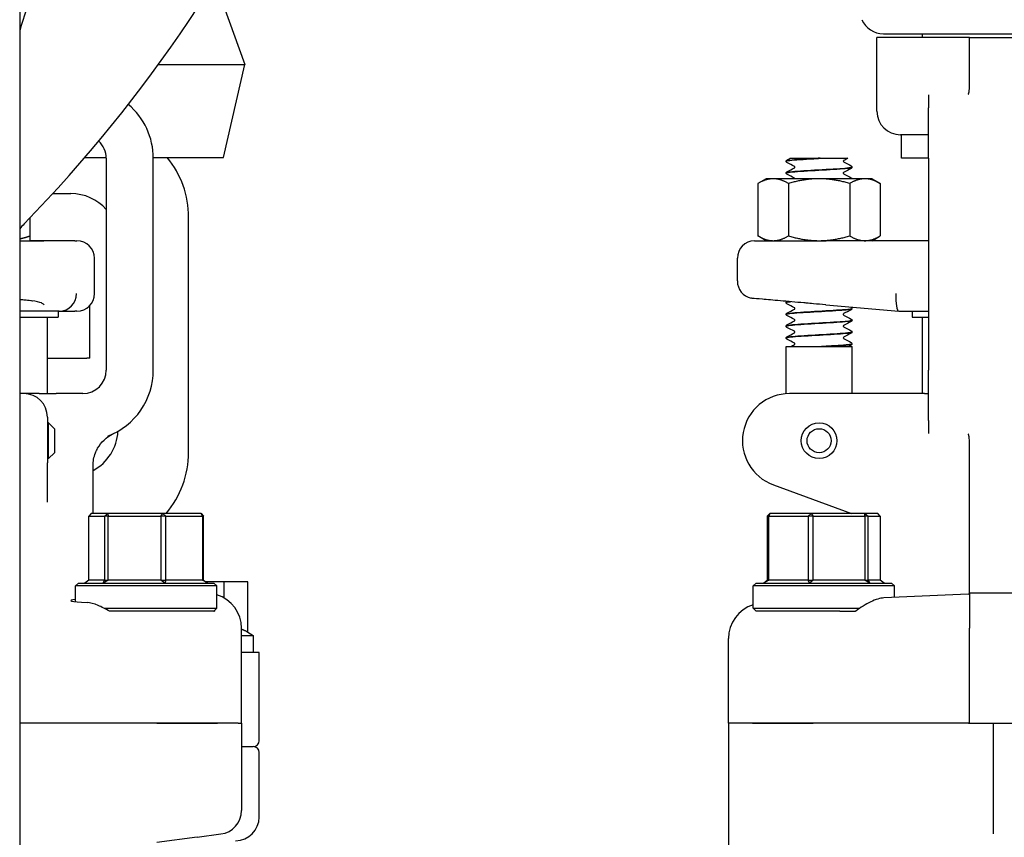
# Model space of a CAD drawing. Header units: inches. Extents: x 24 to 1128, y -69 to 748.
# Tile 516 of 656: x 768.66 to 773.89, y 300.81 to 305.16. Entities that reach past the tile are written whole.
import ezdxf

# ---------------------------------------------------------------- set-up
doc = ezdxf.new("R2010")
doc.units = ezdxf.units.IN
doc.header["$LTSCALE"] = 32
doc.header["$MEASUREMENT"] = 0
doc.layers.add('Visible (ANSI)', color=7, linetype='Continuous', lineweight=30)

msp = doc.modelspace()

# ---------------------------------------------------------------- linework, layer by layer
at = {"layer": 'Visible (ANSI)'}
for p, q in [((768.65563, 311.10867), (768.65563, 295.35867)), ((769.73905, 305.23367), (769.85225, 304.9201)), ((773.69682, 305.06267), (773.21048, 305.06267)), ((773.21048, 304.67117), (773.21048, 305.06267)), ((773.24465, 305.08267), (774.41135, 305.08267)), ((773.45298, 305.06267), (773.45298, 305.08267)), ((773.70298, 305.06267), (773.69682, 305.06267)), ((773.70298, 304.92871), (773.70298, 305.06267)), ((773.70298, 305.06267), (773.95298, 305.06267)), ((769.3926, 304.9201), (769.85225, 304.9201)), ((769.73905, 304.42542), (769.85225, 304.9201)), ((773.70298, 304.83622), (773.70298, 304.92871)), ((773.48423, 304.75785), (773.48423, 304.68976)), ((773.48423, 304.42117), (773.48423, 304.68976)), ((773.48423, 304.54617), (773.33548, 304.54617)), ((773.34048, 304.42117), (773.34048, 304.54617)), ((769.00136, 304.42542), (769.1154, 304.42542)), ((769.11548, 304.42117), (769.11548, 303.29617)), ((769.36545, 304.42542), (769.73905, 304.42542)), ((769.36548, 303.29617), (769.36548, 304.42117)), ((772.74997, 304.42117), (772.81707, 304.42117)), ((772.81707, 304.42117), (772.898, 304.42117)), ((772.90891, 304.42117), (772.898, 304.42117)), ((772.90891, 304.42117), (772.9897, 304.42117)), ((772.9897, 304.42117), (773.05608, 304.42117)), ((773.48423, 304.42117), (773.34048, 304.42117)), ((773.48423, 304.42117), (773.48423, 303.29617)), ((772.72798, 304.40519), (772.72798, 304.40581)), ((773.07798, 304.37391), (773.07798, 304.37453)), ((772.72798, 304.34263), (772.72798, 304.34325)), ((772.62148, 304.31267), (772.57793, 304.28753)), ((772.57793, 304.28753), (772.57793, 304.00881)), ((772.65919, 304.31267), (772.62148, 304.31267)), ((772.90298, 304.31267), (772.65919, 304.31267)), ((772.74045, 304.28753), (772.74045, 304.00881)), ((773.14676, 304.31267), (772.90298, 304.31267)), ((773.0655, 304.28753), (773.0655, 304.00881)), ((773.18448, 304.31267), (773.14676, 304.31267)), ((773.18448, 304.31267), (773.22802, 304.28753)), ((773.22802, 304.28753), (773.22802, 304.00881)), ((768.83128, 304.23367), (768.92798, 304.23367)), ((769.55298, 302.85867), (769.55298, 304.10867)), ((768.70948, 304.10376), (768.70948, 304.00881)), ((772.62148, 303.98367), (772.57793, 304.00881)), ((773.18448, 303.98367), (773.22802, 304.00881)), ((768.65563, 303.98367), (768.70948, 303.98367)), ((768.78404, 303.98367), (768.7095, 303.98367)), ((768.94781, 303.98367), (768.78404, 303.98367)), ((768.94781, 303.98367), (768.95923, 303.98367)), ((772.62148, 303.98367), (772.65919, 303.98367)), ((772.65919, 303.98367), (772.90298, 303.98367)), ((772.75049, 303.9835), (772.75081, 303.98367)), ((772.90298, 303.98367), (772.94135, 303.98367)), ((772.90571, 303.98367), (772.90436, 303.98359)), ((772.91588, 303.98363), (772.9166, 303.98367)), ((773.48423, 303.98367), (772.94135, 303.98367)), ((769.05298, 303.70242), (769.05298, 303.88992)), ((772.46873, 303.76958), (772.46873, 303.88992)), ((769.02798, 303.35867), (769.02798, 303.63868)), ((772.72798, 303.65444), (772.72798, 303.65506)), ((772.73219, 303.66109), (772.73231, 303.66116)), ((772.9394, 303.64249), (773.32581, 303.60868)), ((768.8651, 303.60867), (768.65563, 303.60867)), ((768.85923, 303.60867), (768.85923, 303.57742)), ((768.8651, 303.60867), (768.94781, 303.60867)), ((768.95923, 303.60867), (768.94781, 303.60867)), ((772.72798, 303.59188), (772.72798, 303.5925)), ((773.07798, 303.62316), (773.07798, 303.62378)), ((773.32598, 303.60867), (773.32581, 303.60868)), ((773.32598, 303.60867), (773.48423, 303.60867)), ((773.39673, 303.60867), (773.39673, 303.57742)), ((768.65563, 303.57742), (768.85923, 303.57742)), ((768.80298, 303.17117), (768.80298, 303.57742)), ((773.07798, 303.5606), (773.07798, 303.56122)), ((773.39673, 303.57742), (773.48423, 303.57742)), ((773.45298, 303.17117), (773.45298, 303.57742)), ((772.72798, 303.52932), (772.72798, 303.52994)), ((773.07798, 303.49803), (773.07798, 303.49866)), ((772.72798, 303.46675), (772.72798, 303.46737)), ((773.07798, 303.43547), (773.07798, 303.43609)), ((772.72798, 303.42117), (773.07798, 303.42117)), ((772.72798, 303.17053), (772.72798, 303.42117)), ((772.92642, 303.42117), (772.91556, 303.42117)), ((773.07798, 303.17117), (773.07798, 303.42117)), ((768.80298, 303.35867), (769.01259, 303.35867)), ((769.02798, 303.35867), (769.01259, 303.35867)), ((773.48423, 303.02758), (773.48423, 303.29617)), ((768.67798, 303.17117), (768.65563, 303.17117)), ((768.75963, 303.17117), (768.67798, 303.17117)), ((768.75963, 303.17117), (768.84856, 303.17117)), ((768.99048, 303.17117), (768.84856, 303.17117)), ((773.27906, 303.17117), (772.7458, 303.17117)), ((773.46388, 303.17117), (773.27906, 303.17117)), ((773.46388, 303.17117), (773.48423, 303.17117)), ((768.80298, 303.04617), (768.80298, 302.80371)), ((768.80923, 303.01617), (768.80298, 303.01617)), ((768.80923, 302.82617), (768.80923, 303.01617)), ((768.84048, 302.98492), (768.80923, 303.01617)), ((773.48423, 303.02758), (773.48423, 302.95949)), ((768.84048, 302.98492), (768.84048, 302.85742)), ((768.84048, 302.85742), (768.80923, 302.82617)), ((773.70298, 302.78863), (773.70298, 302.88112)), ((768.80923, 302.82617), (768.80298, 302.82617)), ((768.80298, 302.59405), (768.80298, 302.80371)), ((769.04548, 302.53492), (769.04548, 302.78863)), ((773.70298, 302.3614), (773.70298, 302.78863)), ((772.66029, 302.68625), (773.07606, 302.53492)), ((769.03618, 302.53492), (769.02317, 302.51929)), ((769.02317, 302.18054), (769.02317, 302.51929)), ((769.02317, 302.51929), (769.10674, 302.51929)), ((769.12362, 302.53492), (769.03618, 302.53492)), ((769.10674, 302.51929), (769.12362, 302.53492)), ((769.12653, 302.51929), (769.10674, 302.51929)), ((769.10674, 302.51929), (769.10674, 302.18054)), ((769.12362, 302.53492), (769.12653, 302.51929)), ((769.41541, 302.53492), (769.12362, 302.53492)), ((769.12653, 302.18054), (769.12653, 302.51929)), ((769.12653, 302.51929), (769.40545, 302.51929)), ((769.40545, 302.51929), (769.41541, 302.53492)), ((769.43134, 302.51929), (769.40545, 302.51929)), ((769.40545, 302.51929), (769.40545, 302.18054)), ((769.41541, 302.53492), (769.43134, 302.51929)), ((769.61977, 302.53492), (769.41541, 302.53492)), ((769.43134, 302.18054), (769.43134, 302.51929)), ((769.43134, 302.51929), (769.62669, 302.51929)), ((769.62669, 302.51929), (769.61977, 302.53492)), ((769.61977, 302.53492), (769.63279, 302.51929)), ((769.63279, 302.51929), (769.62669, 302.51929)), ((769.62669, 302.51929), (769.62669, 302.18054)), ((769.63279, 302.18054), (769.63279, 302.51929)), ((772.62779, 302.51929), (772.64152, 302.53492)), ((772.63569, 302.51929), (772.62779, 302.51929)), ((772.62779, 302.51929), (772.62779, 302.18054)), ((772.64152, 302.53492), (772.63569, 302.51929)), ((772.63569, 302.18054), (772.63569, 302.51929)), ((772.63569, 302.51929), (772.84498, 302.51929)), ((772.86047, 302.53492), (772.64152, 302.53492)), ((772.84498, 302.51929), (772.86047, 302.53492)), ((772.87135, 302.51929), (772.84498, 302.51929)), ((772.84498, 302.51929), (772.84498, 302.18054)), ((772.86047, 302.53492), (772.87135, 302.51929)), ((773.14692, 302.53492), (772.86047, 302.53492)), ((772.87135, 302.18054), (772.87135, 302.51929)), ((772.87135, 302.51929), (773.14517, 302.51929)), ((773.14517, 302.51929), (773.14692, 302.53492)), ((773.16363, 302.51929), (773.14517, 302.51929)), ((773.14517, 302.51929), (773.14517, 302.18054)), ((773.14692, 302.53492), (773.16363, 302.51929)), ((773.21443, 302.53492), (773.14692, 302.53492)), ((773.16363, 302.18054), (773.16363, 302.51929)), ((773.16363, 302.51929), (773.22817, 302.51929)), ((773.22817, 302.51929), (773.21443, 302.53492)), ((773.22817, 302.51929), (773.22817, 302.18054)), ((773.70298, 302.11603), (773.70298, 302.3614)), ((769.02317, 302.18054), (769.00103, 302.16492)), ((769.10674, 302.18054), (769.02317, 302.18054)), ((769.09899, 302.16492), (769.10674, 302.18054)), ((769.12653, 302.18054), (769.09899, 302.16492)), ((769.10674, 302.18054), (769.12653, 302.18054)), ((769.40545, 302.18054), (769.12653, 302.18054)), ((769.42594, 302.16492), (769.40545, 302.18054)), ((769.40545, 302.18054), (769.43134, 302.18054)), ((769.43134, 302.18054), (769.42594, 302.16492)), ((769.62669, 302.18054), (769.43134, 302.18054)), ((769.65493, 302.16492), (769.62669, 302.18054)), ((769.62669, 302.18054), (769.63279, 302.18054)), ((769.63279, 302.18054), (769.65493, 302.16492)), ((769.74177, 302.17117), (769.64607, 302.17117)), ((769.74177, 302.08534), (769.74177, 302.17117)), ((769.86807, 302.17117), (769.74177, 302.17117)), ((769.86807, 301.90307), (769.86807, 302.17117)), ((772.60701, 302.16492), (772.62779, 302.18054)), ((772.63569, 302.18054), (772.60701, 302.16492)), ((772.62779, 302.18054), (772.63569, 302.18054)), ((772.84498, 302.18054), (772.63569, 302.18054)), ((772.85233, 302.16492), (772.84498, 302.18054)), ((772.84498, 302.18054), (772.87135, 302.18054)), ((772.87135, 302.18054), (772.85233, 302.16492)), ((773.14517, 302.18054), (772.87135, 302.18054)), ((773.1733, 302.16492), (773.14517, 302.18054)), ((773.14517, 302.18054), (773.16363, 302.18054)), ((773.16363, 302.18054), (773.1733, 302.16492)), ((773.22817, 302.18054), (773.16363, 302.18054)), ((773.24894, 302.16492), (773.22817, 302.18054)), ((768.9686, 302.16492), (768.95298, 302.14929)), ((769.70298, 302.14929), (768.95298, 302.14929)), ((768.95298, 302.06614), (768.95298, 302.14929)), ((768.9686, 302.16492), (769.68735, 302.16492)), ((769.68735, 302.16492), (769.70298, 302.14929)), ((769.70298, 302.03054), (769.70298, 302.14929)), ((772.5686, 302.16492), (772.55298, 302.14929)), ((773.30298, 302.14929), (772.55298, 302.14929)), ((772.55298, 302.03054), (772.55298, 302.14929)), ((772.5686, 302.16492), (773.28735, 302.16492)), ((773.28735, 302.16492), (773.30298, 302.14929)), ((773.30298, 302.08842), (773.30298, 302.14929)), ((773.6955, 302.10543), (773.24732, 302.08601)), ((773.70287, 302.11117), (773.7027, 302.11117)), ((773.95308, 302.11117), (773.70287, 302.11117)), ((773.70298, 302.11062), (773.70298, 301.92457)), ((769.10485, 302.03054), (769.70298, 302.03054)), ((769.68735, 302.01492), (769.20925, 302.01492)), ((769.68735, 302.01492), (769.70298, 302.03054)), ((769.68735, 302.01492), (769.69105, 302.01492)), ((772.55298, 302.03054), (773.11829, 302.03054)), ((772.5686, 302.01492), (772.55298, 302.03054)), ((773.0138, 302.01492), (772.5686, 302.01492)), ((773.0138, 302.01492), (773.09584, 302.01492)), ((769.83423, 301.42117), (769.83423, 301.92457)), ((773.70298, 301.42117), (773.70298, 301.92457)), ((769.83423, 301.88653), (769.89673, 301.88653)), ((769.86807, 301.90307), (769.89673, 301.88653)), ((769.89673, 301.88653), (769.89673, 301.79617)), ((772.42173, 301.42117), (772.42173, 301.87061)), ((769.92798, 301.79617), (769.83423, 301.79617)), ((769.92798, 301.32742), (769.92798, 301.79617)), ((769.38464, 301.42117), (768.65563, 301.42117)), ((769.38464, 301.42117), (768.65563, 301.42117)), ((769.70688, 301.42117), (769.38464, 301.42117)), ((769.38464, 301.42117), (769.70688, 301.42117)), ((769.81668, 301.42117), (769.70688, 301.42117)), ((769.81668, 301.42117), (769.70688, 301.42117)), ((769.81668, 301.42117), (769.82443, 301.42117)), ((769.82443, 301.42117), (769.83423, 301.42117)), ((769.83423, 301.42117), (769.83423, 300.95594)), ((772.54908, 301.42117), (772.42173, 301.42117)), ((772.42173, 301.42117), (772.42173, 300.6448)), ((772.54908, 301.42117), (772.42173, 301.42117)), ((772.87131, 301.42117), (772.54908, 301.42117)), ((772.54908, 301.42117), (772.87131, 301.42117)), ((773.69619, 301.42117), (772.87131, 301.42117)), ((773.69619, 301.42117), (772.87131, 301.42117)), ((773.69619, 301.42117), (773.70298, 301.42117)), ((773.70298, 301.42117), (773.95298, 301.42117)), ((773.82798, 301.42117), (773.82798, 300.95594)), ((769.83423, 301.29617), (769.89673, 301.29617)), ((769.92798, 300.92117), (769.92798, 301.26492)), ((773.82798, 300.95594), (773.82798, 300.83172)), ((769.59928, 300.81524), (769.38446, 300.78696)), ((769.59928, 300.81524), (769.72444, 300.83172))]:
    msp.add_line(p, q, dxfattribs=at)
for radius in [0.095, 0.06375]:
    msp.add_circle((772.90298, 302.92117), radius, dxfattribs=at)
for centre, radius, start, end in [((763.03505, 309.54617), 7.8625, 315.882405, 356.353929), ((773.24461, 305.20767), 0.125, 203.57818, 270), ((768.99048, 304.42117), 0.375, 0, 49.81504), ((773.33548, 304.67117), 0.125, 180, 270), ((768.99048, 304.42117), 0.125, 0, 47.22647), ((769.05298, 304.10867), 0.5, 0, 39.3082), ((768.92798, 303.98367), 0.25, 41.40962, 90), ((769.39755, 303.37669), 1, 135.8824, 137.89527), ((768.95923, 303.88992), 0.09375, 0, 90), ((772.56248, 303.88992), 0.09375, 91.88915, 180), ((772.56248, 303.76958), 0.09375, 180, 257.63495), ((768.95923, 303.70242), 0.09375, 270, 0), ((768.99048, 303.29617), 0.125, 270, 0), ((768.99048, 303.29617), 0.375, 290.89571, 0), ((768.67798, 303.04617), 0.125, 0, 90), ((772.7458, 302.92117), 0.25, 90, 250), ((768.92798, 302.98367), 0.25, 298.0343, 357.14822), ((769.05298, 302.85867), 0.5, 319.64662, 0), ((773.69516, 302.11323), 0.00781, 272.48126, 344.67631), ((769.89673, 301.32742), 0.03125, 270, 0), ((769.89673, 301.26492), 0.03125, 0, 90), ((769.80298, 300.92117), 0.125, 270, 0)]:
    msp.add_arc(centre, radius, start, end, dxfattribs=at)
for centre, major_axis, ratio, start_param, end_param in [((768.86596, 303.70242), (0.01834, 0.09202), 0.976791, 3.3518573, 4.9046798), ((773.33007, 303.70242), (0.00409, 0.09375), 0.2058405, 1.5797833, 3.1326057), ((768.63927, 303.70242), (0.24503, -0.08795), 0.1325254, 5.9294735, 5.9474474), ((769.32798, 302.07217), (0.4, 0), 0.0433333, 2.7861715, 3.8079831), ((769.64507, 301.92349), (-0.18003, -0.0586), 0.9903423, 2.829736, 4.0894164), ((772.61088, 301.87075), (-0.18898, -0.00819), 0.9912393, 4.9805775, 6.240258), ((769.70812, 300.95565), (-0.12504, -0.01646), 0.991106, 1.5707963, 3.0118441)]:
    msp.add_ellipse(centre, major_axis=major_axis, ratio=ratio, start_param=start_param, end_param=end_param, dxfattribs=at)
for points, knots in [([(768.86061, 305.78475), (768.83896, 305.70365), (768.81594, 305.62291), (768.74757, 305.39199), (768.7008, 305.2445), (768.65562, 305.0995)], [17.2484823, 17.2484823, 17.2484823, 17.2484823, 17.8546317, 17.8546317, 18.9869945, 18.9869945, 18.9869945, 18.9869945]), ([(773.69718, 304.76319), (773.69741, 304.76364), (773.69759, 304.76409), (773.69933, 304.76851), (773.70074, 304.77679), (773.70261, 304.8039), (773.70298, 304.81925), (773.70298, 304.83622)], [0.01028684, 0.01028684, 0.01028684, 0.01028684, 0.01590204, 0.01590204, 0.08584187, 0.08584187, 0.15193376, 0.15193376, 0.15193376, 0.15193376]), ([(773.69516, 304.75953), (773.69519, 304.75958), (773.69522, 304.75962), (773.6959, 304.76081), (773.69655, 304.76199), (773.69718, 304.76319)], [-0.566346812, -0.566346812, -0.566346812, -0.566346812, -0.565454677, -0.565454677, -0.542430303, -0.542430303, -0.542430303, -0.542430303]), ([(772.898, 304.42117), (772.84376, 304.41808), (772.79093, 304.41499), (772.75975, 304.41191), (772.73923, 304.40988), (772.72841, 304.40784), (772.72825, 304.40581)], [0.0284489, 0.0284489, 0.0284489, 0.0284489, 0.9586618, 0.9586618, 0.9586618, 1.5707963, 1.5707963, 1.5707963, 1.5707963]), ([(772.7283, 304.40516), (772.72825, 304.40679), (772.73494, 304.40841), (772.74828, 304.41004), (772.77346, 304.4131), (772.82174, 304.41616), (772.87489, 304.41923), (772.88613, 304.41987), (772.89754, 304.42052), (772.90891, 304.42117)], [-7.8566906, -7.8566906, -7.8566906, -7.8566906, -7.3674505, -7.3674505, -7.3674505, -6.4443529, -6.4443529, -6.4443529, -6.2492664, -6.2492664, -6.2492664, -6.2492664]), ([(772.72798, 304.40584), (772.72804, 304.40712), (772.72851, 304.40832), (772.72962, 304.40997), (772.73021, 304.41052), (772.73125, 304.41132), (772.73172, 304.4116), (772.73219, 304.41184)], [0, 0, 0, 0, 0.017960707, 0.017960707, 0.035135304, 0.035135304, 0.051182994, 0.051182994, 0.051182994, 0.051182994]), ([(772.73219, 304.39916), (772.73147, 304.39953), (772.73071, 304.39999), (772.72947, 304.40127), (772.72903, 304.40183), (772.72829, 304.40329), (772.72802, 304.40421), (772.72798, 304.40516)], [0, 0, 0, 0, 0.024898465, 0.024898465, 0.037820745, 0.037820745, 0.051208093, 0.051208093, 0.051208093, 0.051208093]), ([(772.72819, 304.3426), (772.72806, 304.34347), (772.72992, 304.34435), (772.73386, 304.34522), (772.74817, 304.34838), (772.78968, 304.35155), (772.84179, 304.35471), (772.89273, 304.35781), (772.95251, 304.3609), (772.99814, 304.36399), (773.04356, 304.36707), (773.07389, 304.37015), (773.07757, 304.37323), (773.07784, 304.37346), (773.07797, 304.37368), (773.07795, 304.37391)], [-14.139876, -14.139876, -14.139876, -14.139876, -13.877024, -13.877024, -13.877024, -12.9235543, -12.9235543, -12.9235543, -11.9914333, -11.9914333, -11.9914333, -11.0635915, -11.0635915, -11.0635915, -10.9955743, -10.9955743, -10.9955743, -10.9955743]), ([(773.07797, 304.37456), (773.07801, 304.37158), (773.05339, 304.36861), (773.01267, 304.36564), (772.97046, 304.36255), (772.91195, 304.35947), (772.85948, 304.35639), (772.80702, 304.35331), (772.76185, 304.35023), (772.7412, 304.34714), (772.7325, 304.34585), (772.72824, 304.34455), (772.72829, 304.34325)], [4.70968, 4.70968, 4.70968, 4.70968, 5.6057508, 5.6057508, 5.6057508, 6.5343927, 6.5343927, 6.5343927, 7.4627822, 7.4627822, 7.4627822, 7.8539816, 7.8539816, 7.8539816, 7.8539816]), ([(772.77431, 304.37422), (772.77431, 304.37543), (772.77381, 304.37655), (772.77302, 304.37762), (772.77273, 304.37784), (772.77253, 304.37799), (772.77249, 304.37801), (772.77249, 304.37801)], [0, 0, 0, 0, 0.02017106, 0.02017106, 0.036592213, 0.036592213, 0.045399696, 0.045399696, 0.045399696, 0.045399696]), ([(772.77252, 304.37045), (772.77258, 304.37048), (772.77275, 304.3706), (772.77326, 304.37113), (772.77357, 304.37152), (772.77411, 304.37265), (772.77431, 304.37343), (772.77431, 304.37422)], [0.008751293, 0.008751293, 0.008751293, 0.008751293, 0.024017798, 0.024017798, 0.03673453, 0.03673453, 0.049915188, 0.049915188, 0.049915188, 0.049915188]), ([(773.03344, 304.40928), (773.03337, 304.40924), (773.0332, 304.40913), (773.03269, 304.40859), (773.03238, 304.40821), (773.03185, 304.40707), (773.03164, 304.40629), (773.03164, 304.4055)], [0.008751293, 0.008751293, 0.008751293, 0.008751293, 0.024017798, 0.024017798, 0.03673453, 0.03673453, 0.049915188, 0.049915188, 0.049915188, 0.049915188]), ([(773.03164, 304.4055), (773.03164, 304.40429), (773.03214, 304.40317), (773.03293, 304.4021), (773.03322, 304.40188), (773.03343, 304.40173), (773.03346, 304.40171), (773.03346, 304.40171)], [0, 0, 0, 0, 0.02017106, 0.02017106, 0.036592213, 0.036592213, 0.045399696, 0.045399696, 0.045399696, 0.045399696]), ([(773.07377, 304.38056), (773.07448, 304.38019), (773.07524, 304.37974), (773.07649, 304.37845), (773.07693, 304.37789), (773.07766, 304.37643), (773.07793, 304.37551), (773.07798, 304.37456)], [0, 0, 0, 0, 0.024898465, 0.024898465, 0.037820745, 0.037820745, 0.051208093, 0.051208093, 0.051208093, 0.051208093]), ([(773.07798, 304.37388), (773.07792, 304.37261), (773.07744, 304.37141), (773.07634, 304.36975), (773.07574, 304.3692), (773.0747, 304.3684), (773.07423, 304.36812), (773.07377, 304.36788)], [0, 0, 0, 0, 0.017960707, 0.017960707, 0.035135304, 0.035135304, 0.051182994, 0.051182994, 0.051182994, 0.051182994]), ([(772.72798, 304.34328), (772.72804, 304.34455), (772.72851, 304.34575), (772.72962, 304.34741), (772.73021, 304.34796), (772.73125, 304.34876), (772.73172, 304.34904), (772.73219, 304.34928)], [0, 0, 0, 0, 0.017960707, 0.017960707, 0.035135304, 0.035135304, 0.051182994, 0.051182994, 0.051182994, 0.051182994]), ([(772.73219, 304.3366), (772.73147, 304.33697), (772.73071, 304.33742), (772.72947, 304.33871), (772.72903, 304.33927), (772.72829, 304.34073), (772.72802, 304.34165), (772.72798, 304.3426)], [0, 0, 0, 0, 0.024898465, 0.024898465, 0.037820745, 0.037820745, 0.051208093, 0.051208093, 0.051208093, 0.051208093]), ([(772.7742, 304.31267), (772.77403, 304.31347), (772.77368, 304.31416), (772.77302, 304.31506), (772.77273, 304.31528), (772.77253, 304.31543), (772.77249, 304.31545), (772.77249, 304.31545)], [0.005813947, 0.005813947, 0.005813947, 0.005813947, 0.02017106, 0.02017106, 0.036592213, 0.036592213, 0.045399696, 0.045399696, 0.045399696, 0.045399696]), ([(773.03344, 304.34671), (773.03337, 304.34668), (773.0332, 304.34656), (773.03269, 304.34603), (773.03238, 304.34564), (773.03185, 304.34451), (773.03164, 304.34373), (773.03164, 304.34294)], [0.008751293, 0.008751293, 0.008751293, 0.008751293, 0.024017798, 0.024017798, 0.03673453, 0.03673453, 0.049915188, 0.049915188, 0.049915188, 0.049915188]), ([(773.03164, 304.34294), (773.03164, 304.34173), (773.03214, 304.34061), (773.03293, 304.33954), (773.03322, 304.33932), (773.03343, 304.33917), (773.03346, 304.33915), (773.03346, 304.33915)], [0, 0, 0, 0, 0.02017106, 0.02017106, 0.036592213, 0.036592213, 0.045399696, 0.045399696, 0.045399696, 0.045399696]), ([(773.07377, 304.318), (773.07448, 304.31763), (773.07524, 304.31717), (773.07649, 304.31589), (773.07693, 304.31533), (773.07757, 304.31405), (773.0778, 304.31338), (773.07791, 304.31267)], [0, 0, 0, 0, 0.024898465, 0.024898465, 0.037820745, 0.037820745, 0.048012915, 0.048012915, 0.048012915, 0.048012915]), ([(768.65563, 303.98357), (768.66827, 303.98356), (768.68014, 303.98355), (768.7116, 303.98353), (768.72879, 303.98351), (768.75338, 303.98348), (768.76185, 303.98346), (768.76745, 303.98345)], [1.86836374, 1.86836374, 1.86836374, 1.86836374, 1.99617544, 1.99617544, 2.23458239, 2.23458239, 2.43344952, 2.43344952, 2.43344952, 2.43344952]), ([(768.76745, 303.98345), (768.76807, 303.98345), (768.76867, 303.98345), (768.77127, 303.98345), (768.77312, 303.98346), (768.77739, 303.98352), (768.77956, 303.98358), (768.7823, 303.98365), (768.78315, 303.98367), (768.78393, 303.98367), (768.78399, 303.98367), (768.78404, 303.98367)], [0.04807073, 0.04807073, 0.04807073, 0.04807073, 0.06985523, 0.06985523, 0.14510353, 0.14510353, 0.26153365, 0.26153365, 0.32575457, 0.32575457, 0.3307654, 0.3307654, 0.3307654, 0.3307654]), ([(772.55939, 303.98362), (772.55939, 303.98362), (772.56054, 303.98362), (772.56823, 303.98361), (772.57974, 303.98361), (772.61733, 303.98359), (772.64532, 303.98357), (772.70305, 303.98353), (772.72937, 303.98351), (772.78122, 303.98348), (772.80598, 303.98346), (772.83143, 303.98345)], [1.2366721, 1.2366721, 1.2366721, 1.2366721, 1.3621369, 1.3621369, 1.6526244, 1.6526244, 1.9961754, 1.9961754, 2.2345824, 2.2345824, 2.4334495, 2.4334495, 2.4334495, 2.4334495]), ([(772.83143, 303.98345), (772.83422, 303.98345), (772.83702, 303.98345), (772.84948, 303.98345), (772.85918, 303.98346), (772.88397, 303.98352), (772.89908, 303.98358), (772.92262, 303.98365), (772.931, 303.98367), (772.94004, 303.98367), (772.9407, 303.98367), (772.94135, 303.98367)], [0.04807073, 0.04807073, 0.04807073, 0.04807073, 0.06985523, 0.06985523, 0.14510353, 0.14510353, 0.26153365, 0.26153365, 0.32575457, 0.32575457, 0.3307654, 0.3307654, 0.3307654, 0.3307654]), ([(768.77021, 303.65316), (768.76125, 303.6571), (768.74366, 303.66086), (768.70076, 303.66656), (768.67964, 303.66868), (768.65563, 303.67051)], [0, 0, 0, 0, 0.34801378, 0.34801378, 0.59070559, 0.59070559, 0.59070559, 0.59070559]), ([(768.72364, 303.66239), (768.72364, 303.66239), (768.72276, 303.66259), (768.71826, 303.66345), (768.71277, 303.66437), (768.69536, 303.6667), (768.68163, 303.6682), (768.66233, 303.66987), (768.65903, 303.67014), (768.65563, 303.67041)], [-1.2162102, -1.2162102, -1.2162102, -1.2162102, -1.14166353, -1.14166353, -0.99290926, -0.99290926, -0.77856154, -0.77856154, -0.73578811, -0.73578811, -0.73578811, -0.73578811]), ([(768.78535, 303.64249), (768.78532, 303.64254), (768.78528, 303.64259), (768.78388, 303.64454), (768.78173, 303.64658), (768.77696, 303.64977), (768.77489, 303.65095), (768.77178, 303.65245), (768.77101, 303.65281), (768.77021, 303.65316)], [-0.00429657, -0.00429657, -0.00429657, -0.00429657, 0, 0, 0.16568567, 0.16568567, 0.26480212, 0.26480212, 0.29565933, 0.29565933, 0.29565933, 0.29565933]), ([(772.82273, 303.65316), (772.77813, 303.6571), (772.73567, 303.66086), (772.65999, 303.66757), (772.62746, 303.67045), (772.57669, 303.67496), (772.5589, 303.67654), (772.54483, 303.67778), (772.5424, 303.678), (772.5424, 303.678)], [0, 0, 0, 0, 0.3480138, 0.3480138, 0.6950932, 0.6950932, 1.0409541, 1.0409541, 1.2230225, 1.2230225, 1.2230225, 1.2230225]), ([(772.72798, 303.65509), (772.72804, 303.65637), (772.72851, 303.65757), (772.72962, 303.65922), (772.73021, 303.65977), (772.73125, 303.66057), (772.73172, 303.66085), (772.73219, 303.66109)], [0, 0, 0, 0, 0.017960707, 0.017960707, 0.035135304, 0.035135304, 0.051182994, 0.051182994, 0.051182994, 0.051182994]), ([(772.73219, 303.64841), (772.73147, 303.64878), (772.73071, 303.64924), (772.72947, 303.65052), (772.72903, 303.65108), (772.72829, 303.65254), (772.72802, 303.65346), (772.72798, 303.65441)], [0, 0, 0, 0, 0.024898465, 0.024898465, 0.037820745, 0.037820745, 0.051208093, 0.051208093, 0.051208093, 0.051208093]), ([(772.9394, 303.64249), (772.93883, 303.64254), (772.93827, 303.64259), (772.9161, 303.64454), (772.89454, 303.64658), (772.8602, 303.64977), (772.8474, 303.65095), (772.83066, 303.65245), (772.8267, 303.65281), (772.82273, 303.65316)], [-0.00429657, -0.00429657, -0.00429657, -0.00429657, 0, 0, 0.16568567, 0.16568567, 0.26480212, 0.26480212, 0.29565933, 0.29565933, 0.29565933, 0.29565933]), ([(772.72798, 303.59253), (772.72804, 303.5938), (772.72851, 303.595), (772.72962, 303.59666), (772.73021, 303.59721), (772.73125, 303.59801), (772.73172, 303.59829), (772.73219, 303.59853)], [0, 0, 0, 0, 0.017960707, 0.017960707, 0.035135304, 0.035135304, 0.051182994, 0.051182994, 0.051182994, 0.051182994]), ([(772.73219, 303.58585), (772.73147, 303.58622), (772.73071, 303.58667), (772.72947, 303.58796), (772.72903, 303.58852), (772.72829, 303.58998), (772.72802, 303.5909), (772.72798, 303.59185)], [0, 0, 0, 0, 0.024898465, 0.024898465, 0.037820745, 0.037820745, 0.051208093, 0.051208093, 0.051208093, 0.051208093]), ([(773.07777, 303.62381), (773.07765, 303.62158), (773.06457, 303.61935), (773.04029, 303.61712), (773.00685, 303.61405), (772.95296, 303.61099), (772.89904, 303.60792), (772.84517, 303.60485), (772.79251, 303.60178), (772.76101, 303.59872), (772.73971, 303.59665), (772.7284, 303.59457), (772.72822, 303.5925)], [80.1079037, 80.1079037, 80.1079037, 80.1079037, 80.7792692, 80.7792692, 80.7792692, 81.7038978, 81.7038978, 81.7038978, 82.6277161, 82.6277161, 82.6277161, 83.2522053, 83.2522053, 83.2522053, 83.2522053]), ([(772.7283, 303.59185), (772.72825, 303.59347), (772.73493, 303.5951), (772.74827, 303.59672), (772.7735, 303.59979), (772.82197, 303.60286), (772.87528, 303.60594), (772.92858, 303.60901), (772.98547, 303.61208), (773.02435, 303.61515), (773.05815, 303.61782), (773.07767, 303.62049), (773.07791, 303.62316)], [-89.5380996, -89.5380996, -89.5380996, -89.5380996, -89.0490707, -89.0490707, -89.0490707, -88.1235008, -88.1235008, -88.1235008, -87.1981489, -87.1981489, -87.1981489, -86.393798, -86.393798, -86.393798, -86.393798]), ([(772.77431, 303.62347), (772.77431, 303.62468), (772.77381, 303.6258), (772.77302, 303.62687), (772.77273, 303.62709), (772.77253, 303.62724), (772.77249, 303.62726), (772.77249, 303.62726)], [0, 0, 0, 0, 0.02017106, 0.02017106, 0.036592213, 0.036592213, 0.045399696, 0.045399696, 0.045399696, 0.045399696]), ([(772.77252, 303.6197), (772.77258, 303.61973), (772.77275, 303.61985), (772.77326, 303.62038), (772.77357, 303.62077), (772.77411, 303.6219), (772.77431, 303.62268), (772.77431, 303.62347)], [0.008751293, 0.008751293, 0.008751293, 0.008751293, 0.024017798, 0.024017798, 0.03673453, 0.03673453, 0.049915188, 0.049915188, 0.049915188, 0.049915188]), ([(773.03344, 303.59596), (773.03337, 303.59593), (773.0332, 303.59581), (773.03269, 303.59528), (773.03238, 303.59489), (773.03185, 303.59376), (773.03164, 303.59298), (773.03164, 303.59219)], [0.008751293, 0.008751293, 0.008751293, 0.008751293, 0.024017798, 0.024017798, 0.03673453, 0.03673453, 0.049915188, 0.049915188, 0.049915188, 0.049915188]), ([(773.03164, 303.59219), (773.03164, 303.59098), (773.03214, 303.58986), (773.03293, 303.58879), (773.03322, 303.58857), (773.03343, 303.58842), (773.03346, 303.5884), (773.03346, 303.5884)], [0, 0, 0, 0, 0.02017106, 0.02017106, 0.036592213, 0.036592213, 0.045399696, 0.045399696, 0.045399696, 0.045399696]), ([(773.07377, 303.62981), (773.07448, 303.62944), (773.07524, 303.62899), (773.07649, 303.6277), (773.07693, 303.62714), (773.07766, 303.62568), (773.07793, 303.62476), (773.07798, 303.62381)], [0, 0, 0, 0, 0.024898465, 0.024898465, 0.037820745, 0.037820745, 0.051208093, 0.051208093, 0.051208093, 0.051208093]), ([(773.07798, 303.62313), (773.07792, 303.62186), (773.07744, 303.62066), (773.07634, 303.619), (773.07574, 303.61845), (773.0747, 303.61765), (773.07423, 303.61737), (773.07377, 303.61713)], [0, 0, 0, 0, 0.017960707, 0.017960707, 0.035135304, 0.035135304, 0.051182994, 0.051182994, 0.051182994, 0.051182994]), ([(772.72798, 303.52996), (772.72804, 303.53124), (772.72851, 303.53244), (772.72962, 303.5341), (772.73021, 303.53465), (772.73125, 303.53545), (772.73172, 303.53573), (772.73219, 303.53597)], [0, 0, 0, 0, 0.017960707, 0.017960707, 0.035135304, 0.035135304, 0.051182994, 0.051182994, 0.051182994, 0.051182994]), ([(772.72822, 303.52929), (772.72808, 303.53024), (772.7303, 303.53119), (772.735, 303.53215), (772.75016, 303.53522), (772.79079, 303.5383), (772.84142, 303.54138), (772.89204, 303.54445), (772.95145, 303.54753), (772.99704, 303.55061), (773.04263, 303.55368), (773.07333, 303.55676), (773.07746, 303.55983), (773.07781, 303.56009), (773.07797, 303.56034), (773.07795, 303.5606)], [-95.8212849, -95.8212849, -95.8212849, -95.8212849, -95.5343789, -95.5343789, -95.5343789, -94.6072107, -94.6072107, -94.6072107, -93.6802788, -93.6802788, -93.6802788, -92.7535806, -92.7535806, -92.7535806, -92.6769833, -92.6769833, -92.6769833, -92.6769833]), ([(773.07796, 303.56125), (773.07794, 303.55833), (773.05436, 303.55541), (773.01494, 303.55249), (772.97317, 303.5494), (772.91463, 303.54631), (772.86181, 303.54321), (772.80911, 303.54013), (772.76336, 303.53704), (772.74205, 303.53396), (772.7328, 303.53262), (772.72825, 303.53128), (772.7283, 303.52994)], [86.391089, 86.391089, 86.391089, 86.391089, 87.270336, 87.270336, 87.270336, 88.2020629, 88.2020629, 88.2020629, 89.131595, 89.131595, 89.131595, 89.5353906, 89.5353906, 89.5353906, 89.5353906]), ([(772.77431, 303.56091), (772.77431, 303.56211), (772.77381, 303.56324), (772.77302, 303.56431), (772.77273, 303.56453), (772.77253, 303.56468), (772.77249, 303.5647), (772.77249, 303.5647)], [0, 0, 0, 0, 0.02017106, 0.02017106, 0.036592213, 0.036592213, 0.045399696, 0.045399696, 0.045399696, 0.045399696]), ([(772.77252, 303.55713), (772.77258, 303.55717), (772.77275, 303.55728), (772.77326, 303.55782), (772.77357, 303.5582), (772.77411, 303.55934), (772.77431, 303.56012), (772.77431, 303.56091)], [0.008751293, 0.008751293, 0.008751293, 0.008751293, 0.024017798, 0.024017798, 0.03673453, 0.03673453, 0.049915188, 0.049915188, 0.049915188, 0.049915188]), ([(773.03344, 303.5334), (773.03337, 303.53336), (773.0332, 303.53325), (773.03269, 303.53272), (773.03238, 303.53233), (773.03185, 303.53119), (773.03164, 303.53042), (773.03164, 303.52963)], [0.008751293, 0.008751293, 0.008751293, 0.008751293, 0.024017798, 0.024017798, 0.03673453, 0.03673453, 0.049915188, 0.049915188, 0.049915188, 0.049915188]), ([(773.07377, 303.56725), (773.07448, 303.56688), (773.07524, 303.56642), (773.07649, 303.56514), (773.07693, 303.56458), (773.07766, 303.56312), (773.07793, 303.5622), (773.07798, 303.56125)], [0, 0, 0, 0, 0.024898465, 0.024898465, 0.037820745, 0.037820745, 0.051208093, 0.051208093, 0.051208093, 0.051208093]), ([(773.07798, 303.56057), (773.07792, 303.55929), (773.07744, 303.55809), (773.07634, 303.55644), (773.07574, 303.55589), (773.0747, 303.55509), (773.07423, 303.55481), (773.07377, 303.55456)], [0, 0, 0, 0, 0.017960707, 0.017960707, 0.035135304, 0.035135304, 0.051182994, 0.051182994, 0.051182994, 0.051182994]), ([(772.73219, 303.52328), (772.73147, 303.52366), (772.73071, 303.52411), (772.72947, 303.5254), (772.72903, 303.52596), (772.72829, 303.52742), (772.72802, 303.52834), (772.72798, 303.52929)], [0, 0, 0, 0, 0.024898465, 0.024898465, 0.037820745, 0.037820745, 0.051208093, 0.051208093, 0.051208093, 0.051208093]), ([(772.728, 303.46673), (772.72798, 303.46697), (772.72811, 303.46721), (772.72841, 303.46745), (772.73222, 303.47054), (772.76274, 303.47362), (772.80831, 303.4767), (772.85388, 303.47979), (772.9134, 303.48287), (772.96415, 303.48595), (773.01489, 303.48903), (773.05566, 303.49211), (773.0709, 303.49519), (773.07559, 303.49614), (773.07783, 303.49709), (773.07774, 303.49803)], [-102.1044703, -102.1044703, -102.1044703, -102.1044703, -102.0313957, -102.0313957, -102.0313957, -101.1024988, -101.1024988, -101.1024988, -100.173857, -100.173857, -100.173857, -99.2454675, -99.2454675, -99.2454675, -98.9601686, -98.9601686, -98.9601686, -98.9601686]), ([(773.07788, 303.49868), (773.07795, 303.49816), (773.07731, 303.49764), (773.0759, 303.49712), (773.06735, 303.49396), (773.03091, 303.49079), (772.98115, 303.48763), (772.9325, 303.48453), (772.87237, 303.48144), (772.82387, 303.47834), (772.77559, 303.47527), (772.73998, 303.47219), (772.73062, 303.46911), (772.72886, 303.46853), (772.72803, 303.46795), (772.7281, 303.46737)], [92.6742743, 92.6742743, 92.6742743, 92.6742743, 92.8312256, 92.8312256, 92.8312256, 93.7846953, 93.7846953, 93.7846953, 94.7168163, 94.7168163, 94.7168163, 95.6446581, 95.6446581, 95.6446581, 95.8185759, 95.8185759, 95.8185759, 95.8185759]), ([(772.77431, 303.49835), (772.77431, 303.49955), (772.77381, 303.50067), (772.77302, 303.50175), (772.77273, 303.50196), (772.77253, 303.50211), (772.77249, 303.50213), (772.77249, 303.50213)], [0, 0, 0, 0, 0.02017106, 0.02017106, 0.036592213, 0.036592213, 0.045399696, 0.045399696, 0.045399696, 0.045399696]), ([(772.77252, 303.49457), (772.77258, 303.49461), (772.77275, 303.49472), (772.77326, 303.49526), (772.77357, 303.49564), (772.77411, 303.49678), (772.77431, 303.49756), (772.77431, 303.49835)], [0.008751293, 0.008751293, 0.008751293, 0.008751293, 0.024017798, 0.024017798, 0.03673453, 0.03673453, 0.049915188, 0.049915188, 0.049915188, 0.049915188]), ([(773.03164, 303.52963), (773.03164, 303.52842), (773.03214, 303.5273), (773.03293, 303.52622), (773.03322, 303.52601), (773.03343, 303.52586), (773.03346, 303.52584), (773.03346, 303.52584)], [0, 0, 0, 0, 0.02017106, 0.02017106, 0.036592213, 0.036592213, 0.045399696, 0.045399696, 0.045399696, 0.045399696]), ([(773.07377, 303.50469), (773.07448, 303.50431), (773.07524, 303.50386), (773.07649, 303.50258), (773.07693, 303.50201), (773.07766, 303.50056), (773.07793, 303.49963), (773.07798, 303.49868)], [0, 0, 0, 0, 0.024898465, 0.024898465, 0.037820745, 0.037820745, 0.051208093, 0.051208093, 0.051208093, 0.051208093]), ([(773.07798, 303.49801), (773.07792, 303.49673), (773.07744, 303.49553), (773.07634, 303.49387), (773.07574, 303.49333), (773.0747, 303.49252), (773.07423, 303.49224), (773.07377, 303.492)], [0, 0, 0, 0, 0.017960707, 0.017960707, 0.035135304, 0.035135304, 0.051182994, 0.051182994, 0.051182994, 0.051182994]), ([(772.72798, 303.4674), (772.72804, 303.46868), (772.72851, 303.46988), (772.72962, 303.47154), (772.73021, 303.47208), (772.73125, 303.47289), (772.73172, 303.47317), (772.73219, 303.47341)], [0, 0, 0, 0, 0.017960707, 0.017960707, 0.035135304, 0.035135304, 0.051182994, 0.051182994, 0.051182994, 0.051182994]), ([(772.73219, 303.46072), (772.73147, 303.46109), (772.73071, 303.46155), (772.72947, 303.46283), (772.72903, 303.4634), (772.72829, 303.46485), (772.72802, 303.46578), (772.72798, 303.46673)], [0, 0, 0, 0, 0.024898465, 0.024898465, 0.037820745, 0.037820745, 0.051208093, 0.051208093, 0.051208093, 0.051208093]), ([(772.77431, 303.43578), (772.77431, 303.43699), (772.77381, 303.43811), (772.77302, 303.43919), (772.77273, 303.4394), (772.77253, 303.43955), (772.77249, 303.43957), (772.77249, 303.43957)], [0, 0, 0, 0, 0.02017106, 0.02017106, 0.036592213, 0.036592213, 0.045399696, 0.045399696, 0.045399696, 0.045399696]), ([(772.77252, 303.43201), (772.77258, 303.43204), (772.77275, 303.43216), (772.77326, 303.43269), (772.77357, 303.43308), (772.77411, 303.43422), (772.77431, 303.43499), (772.77431, 303.43578)], [0.008751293, 0.008751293, 0.008751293, 0.008751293, 0.024017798, 0.024017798, 0.03673453, 0.03673453, 0.049915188, 0.049915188, 0.049915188, 0.049915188]), ([(773.07767, 303.43612), (773.07779, 303.43485), (773.07376, 303.43358), (773.06545, 303.4323), (773.04545, 303.42924), (773.0011, 303.42618), (772.94916, 303.42311), (772.93818, 303.42246), (772.92691, 303.42182), (772.91556, 303.42117)], [98.9574596, 98.9574596, 98.9574596, 98.9574596, 99.3407992, 99.3407992, 99.3407992, 100.2638967, 100.2638967, 100.2638967, 100.4589833, 100.4589833, 100.4589833, 100.4589833]), ([(772.92642, 303.42117), (772.98019, 303.42426), (773.02972, 303.42734), (773.05603, 303.43043), (773.07035, 303.43211), (773.0776, 303.43379), (773.07765, 303.43547)], [-106.6798007, -106.6798007, -106.6798007, -106.6798007, -105.7495879, -105.7495879, -105.7495879, -105.2433539, -105.2433539, -105.2433539, -105.2433539]), ([(773.03344, 303.47084), (773.03337, 303.4708), (773.0332, 303.47069), (773.03269, 303.47015), (773.03238, 303.46977), (773.03185, 303.46863), (773.03164, 303.46785), (773.03164, 303.46706)], [0.008751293, 0.008751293, 0.008751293, 0.008751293, 0.024017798, 0.024017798, 0.03673453, 0.03673453, 0.049915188, 0.049915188, 0.049915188, 0.049915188]), ([(773.03164, 303.46706), (773.03164, 303.46586), (773.03214, 303.46474), (773.03293, 303.46366), (773.03322, 303.46345), (773.03343, 303.4633), (773.03346, 303.46328), (773.03346, 303.46328)], [0, 0, 0, 0, 0.02017106, 0.02017106, 0.036592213, 0.036592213, 0.045399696, 0.045399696, 0.045399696, 0.045399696]), ([(773.07377, 303.44213), (773.07448, 303.44175), (773.07524, 303.4413), (773.07649, 303.44001), (773.07693, 303.43945), (773.07766, 303.43799), (773.07793, 303.43707), (773.07798, 303.43612)], [0, 0, 0, 0, 0.024898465, 0.024898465, 0.037820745, 0.037820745, 0.051208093, 0.051208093, 0.051208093, 0.051208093]), ([(773.07798, 303.43545), (773.07792, 303.43417), (773.07744, 303.43297), (773.07634, 303.43131), (773.07574, 303.43076), (773.0747, 303.42996), (773.07423, 303.42968), (773.07377, 303.42944)], [0, 0, 0, 0, 0.017960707, 0.017960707, 0.035135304, 0.035135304, 0.051182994, 0.051182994, 0.051182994, 0.051182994]), ([(769.1449, 302.95415), (769.14715, 302.95535), (769.14947, 302.95653), (769.15196, 302.95772), (769.15205, 302.95776), (769.15214, 302.95781)], [-0.020840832, -0.020840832, -0.020840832, -0.020840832, 0, 0, 0.000807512, 0.000807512, 0.000807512, 0.000807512]), ([(773.69718, 302.95415), (773.69655, 302.95535), (773.6959, 302.95653), (773.69522, 302.95772), (773.69519, 302.95776), (773.69516, 302.95781)], [-0.020840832, -0.020840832, -0.020840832, -0.020840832, 0, 0, 0.000807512, 0.000807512, 0.000807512, 0.000807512]), ([(769.06988, 302.88112), (769.07897, 302.89715), (769.09038, 302.91175), (769.11834, 302.93837), (769.13208, 302.94694), (769.14202, 302.9526), (769.14361, 302.95346), (769.1449, 302.95415)], [0, 0, 0, 0, 0.14044728, 0.14044728, 0.29472543, 0.29472543, 0.32889511, 0.32889511, 0.32889511, 0.32889511]), ([(773.70298, 302.88112), (773.70298, 302.89715), (773.70265, 302.91175), (773.70097, 302.93837), (773.69966, 302.94694), (773.69787, 302.9526), (773.69753, 302.95346), (773.69718, 302.95415)], [0, 0, 0, 0, 0.14044728, 0.14044728, 0.29472543, 0.29472543, 0.32889511, 0.32889511, 0.32889511, 0.32889511]), ([(769.04548, 302.78863), (769.04548, 302.81168), (769.04973, 302.83454), (769.06135, 302.8647), (769.06532, 302.87308), (769.06988, 302.88112)], [-0.53738428, -0.53738428, -0.53738428, -0.53738428, -0.36171436, -0.36171436, -0.29103261, -0.29103261, -0.29103261, -0.29103261]), ([(773.24732, 302.08601), (773.22728, 302.08514), (773.20299, 302.07719), (773.15081, 302.05189), (773.12288, 302.03447), (773.09686, 302.01567), (773.09635, 302.01529), (773.09584, 302.01492)], [2.42631602, 2.42631602, 2.42631602, 2.42631602, 2.67966729, 2.67966729, 2.93613935, 2.93613935, 2.94129083, 2.94129083, 2.94129083, 2.94129083]), ([(769.1324, 302.01492), (769.11249, 302.02697), (769.09168, 302.03794), (769.05063, 302.05498), (769.03056, 302.06052), (769.01355, 302.06145)], [0.49640247, 0.49640247, 0.49640247, 0.49640247, 0.68798762, 0.68798762, 0.89549896, 0.89549896, 0.89549896, 0.89549896]), ([(769.6896, 302.01717), (769.68985, 302.01679), (769.69009, 302.01641), (769.69057, 302.01567), (769.69081, 302.01529), (769.69105, 302.01492)], [2.930893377, 2.930893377, 2.930893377, 2.930893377, 2.936139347, 2.936139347, 2.941290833, 2.941290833, 2.941290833, 2.941290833])]:
    msp.add_open_spline(points, degree=3, knots=knots, dxfattribs=at)
for points in [[(772.73219, 304.41184), (772.73812, 304.41495), (772.74405, 304.41806), (772.74997, 304.42117)], [(773.05608, 304.42117), (773.04853, 304.41721), (773.04098, 304.41324), (773.03344, 304.40928)], [(772.7725, 304.378), (772.75907, 304.38507), (772.74563, 304.39212), (772.73219, 304.39916)], [(772.73219, 304.34928), (772.74563, 304.35633), (772.75908, 304.36338), (772.77252, 304.37045)], [(773.07377, 304.36788), (773.06032, 304.36083), (773.04687, 304.35378), (773.03344, 304.34671)], [(773.03345, 304.40172), (773.04689, 304.39465), (773.06032, 304.3876), (773.07377, 304.38056)], [(772.7725, 304.31544), (772.75907, 304.32251), (772.74563, 304.32955), (772.73219, 304.3366)], [(773.03345, 304.33916), (773.04689, 304.33209), (773.06032, 304.32504), (773.07377, 304.318)], [(772.7478, 303.65981), (772.73512, 303.65823), (772.72816, 303.65665), (772.72803, 303.65506)], [(772.72817, 303.65441), (772.72827, 303.65613), (772.73603, 303.65784), (772.75061, 303.65955)], [(772.7725, 303.62725), (772.75907, 303.63432), (772.74563, 303.64137), (772.73219, 303.64841)], [(772.73219, 303.59853), (772.74563, 303.60558), (772.75908, 303.61263), (772.77252, 303.6197)], [(772.7725, 303.56469), (772.75907, 303.57176), (772.74563, 303.5788), (772.73219, 303.58585)], [(773.07377, 303.61713), (773.06032, 303.61008), (773.04687, 303.60303), (773.03344, 303.59596)], [(773.03345, 303.58841), (773.04689, 303.58134), (773.06032, 303.57429), (773.07377, 303.56725)], [(773.07166, 303.63092), (773.07236, 303.63055), (773.07306, 303.63018), (773.07377, 303.62981)], [(772.73219, 303.53597), (772.74563, 303.54301), (772.75908, 303.55007), (772.77252, 303.55713)], [(773.07377, 303.55456), (773.06032, 303.54752), (773.04687, 303.54047), (773.03344, 303.5334)], [(772.7725, 303.50213), (772.75907, 303.50919), (772.74563, 303.51624), (772.73219, 303.52328)], [(772.73219, 303.47341), (772.74563, 303.48045), (772.75908, 303.4875), (772.77252, 303.49457)], [(773.07377, 303.492), (773.06032, 303.48496), (773.04687, 303.47791), (773.03344, 303.47084)], [(773.03345, 303.52584), (773.04689, 303.51878), (773.06032, 303.51173), (773.07377, 303.50469)], [(772.7725, 303.43957), (772.75907, 303.44663), (772.74563, 303.45368), (772.73219, 303.46072)], [(772.75188, 303.42117), (772.75876, 303.42478), (772.76564, 303.42839), (772.77252, 303.43201)], [(773.03345, 303.46328), (773.04689, 303.45622), (773.06032, 303.44917), (773.07377, 303.44213)], [(773.07377, 303.42944), (773.06851, 303.42668), (773.06325, 303.42393), (773.05799, 303.42117)], [(773.7027, 302.11117), (773.7027, 302.11117), (773.70273, 302.11126), (773.70277, 302.11145)], [(773.70277, 302.11145), (773.70291, 302.11204), (773.70298, 302.11357), (773.70298, 302.11603)], [(773.70298, 302.11062), (773.70298, 302.111), (773.70294, 302.11117), (773.70287, 302.11117)]]:
    msp.add_open_spline(points, degree=3, dxfattribs=at)
for points, weights in [([(772.65919, 304.31267), (772.62148, 304.31267), (772.57793, 304.28753)], [1, 1.0379548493, 1]), ([(772.74045, 304.28753), (772.6969, 304.31267), (772.65919, 304.31267)], [1, 1.0379548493, 1]), ([(772.90298, 304.31267), (772.82755, 304.31267), (772.74045, 304.28753)], [1, 1.0379548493, 1]), ([(773.0655, 304.28753), (772.9784, 304.31267), (772.90298, 304.31267)], [1, 1.0379548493, 1]), ([(773.14676, 304.31267), (773.10905, 304.31267), (773.0655, 304.28753)], [1, 1.0379548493, 1]), ([(773.22802, 304.28753), (773.18448, 304.31267), (773.14676, 304.31267)], [1, 1.0379548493, 1]), ([(768.65563, 303.99369), (768.68142, 303.99946), (768.70948, 304.00881)], [1.01755784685, 1.01378705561, 1]), ([(768.70948, 304.00881), (768.70948, 303.98367), (768.70948, 303.98367)], [1, 1.0379548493, 1]), ([(772.57793, 304.00881), (772.62148, 303.98367), (772.65919, 303.98367)], [1, 1.0379548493, 1]), ([(772.65919, 303.98367), (772.6969, 303.98367), (772.74045, 304.00881)], [1, 1.0379548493, 1]), ([(772.74045, 304.00881), (772.82755, 303.98367), (772.90298, 303.98367)], [1, 1.0379548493, 1]), ([(772.90298, 303.98367), (772.9784, 303.98367), (773.0655, 304.00881)], [1, 1.0379548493, 1]), ([(773.0655, 304.00881), (773.10905, 303.98367), (773.14676, 303.98367)], [1, 1.0379548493, 1]), ([(773.14676, 303.98367), (773.18448, 303.98367), (773.22802, 304.00881)], [1, 1.0379548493, 1]), ([(769.20925, 302.01492), (769.17075, 302.01492), (769.1324, 302.01492)], [0.999971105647, 0.999969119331, 0.999970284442]), ([(769.86807, 301.90307), (769.85022, 301.91338), (769.83423, 301.91816)], [1.50177150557, 1.56085940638, 1.5898912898])]:
    msp.add_rational_spline(points, weights, degree=2, dxfattribs=at)

doc.saveas('drawing.dxf')
